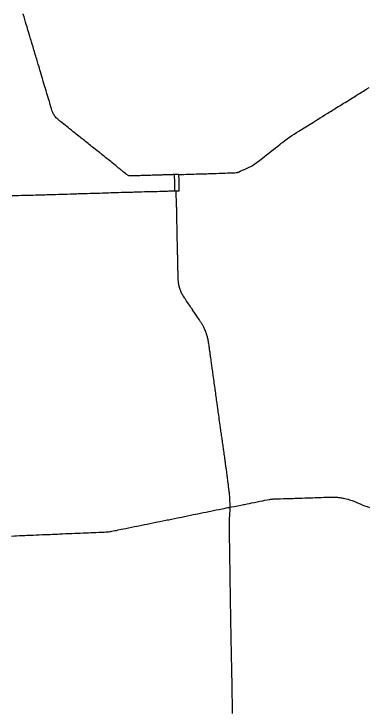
# Model space of a CAD drawing. Extents: x 103424 to 290657, y 38711 to 110967.
# Drawn here: x 250989 to 270823, y 71907 to 110967 of the extents above; entities that cross this region are included whole.
import ezdxf

# ---------------------------------------------------------------- set-up
doc = ezdxf.new("R2010")
doc.units = 0
doc.layers.add('GM_X_State_Route', color=7, linetype='Continuous')
doc.layers.add('GM_X_US_Route', color=7, linetype='Continuous')

msp = doc.modelspace()

# ---------------------------------------------------------------- linework, layer by layer
at = {"layer": 'GM_X_State_Route'}
msp.add_line((260213, 101549), (260212, 101578), dxfattribs=at)
for points in [[(252948, 106130), (252922, 106217), (252878, 106365), (252832, 106518), (252787, 106670), (252745, 106812), (252702, 106955), (252666, 107078), (252625, 107214), (252579, 107366), (252549, 107468), (252509, 107602), (252467, 107742), (252437, 107843), (252413, 107924), (252388, 108006), (252349, 108138), (252302, 108294), (252258, 108442), (252232, 108528), (252207, 108613), (252180, 108703), (252153, 108793), (252128, 108877), (252103, 108962), (252077, 109047), (252052, 109131), (252005, 109288), (251968, 109413), (251944, 109494), (251919, 109576), (251877, 109719), (251840, 109843), (251803, 109965), (251772, 110070), (251747, 110152), (251717, 110252), (251679, 110381), (251641, 110506), (251598, 110650), (251551, 110807), (251508, 110951), (251503, 110967)], [(253113, 105575), (253081, 105678), (253053, 105775), (253012, 105914), (252987, 106001), (252967, 106069), (252948, 106130)], [(253552, 104986), (253540, 104996), (253488, 105040), (253436, 105084), (253391, 105126), (253343, 105172), (253303, 105216), (253274, 105252), (253251, 105284), (253225, 105324), (253200, 105370), (253177, 105414), (253157, 105459), (253139, 105503), (253113, 105575)], [(255184, 103682), (255129, 103726), (255058, 103783), (254991, 103836), (254922, 103891), (254849, 103949), (254751, 104026), (254682, 104082), (254612, 104138), (254541, 104193), (254470, 104247), (254384, 104318), (254297, 104389), (254194, 104472), (254091, 104555), (254016, 104615), (253935, 104681), (253845, 104751), (253766, 104814), (253682, 104882), (253613, 104937), (253552, 104986)], [(257014, 102216), (256974, 102249), (256913, 102298), (256835, 102361), (256749, 102431), (256671, 102494), (256576, 102571), (256455, 102668), (256391, 102720), (256327, 102772), (256250, 102833), (256193, 102879), (256121, 102936), (256045, 102997), (255984, 103046), (255919, 103098), (255859, 103146), (255813, 103183), (255769, 103218), (255688, 103283), (255632, 103327), (255532, 103406), (255445, 103475), (255378, 103528), (255329, 103567), (255258, 103623), (255197, 103672), (255184, 103682)], [(257502, 101920), (257476, 101920), (257450, 101923), (257432, 101927), (257412, 101932), (257390, 101941), (257367, 101950), (257346, 101961), (257314, 101980), (257280, 102005), (257239, 102036), (257171, 102088), (257113, 102136), (257045, 102190), (257014, 102216)], [(259944, 101992), (259911, 101991), (259873, 101989), (259837, 101988), (259791, 101986), (259730, 101985), (259648, 101982), (259530, 101979), (259437, 101976), (259314, 101972), (259240, 101969), (259150, 101966), (259059, 101964), (258970, 101961), (258895, 101959), (258807, 101956), (258715, 101953), (258628, 101951), (258538, 101948), (258455, 101945), (258361, 101942), (258250, 101938), (258103, 101934), (258020, 101932), (257937, 101929), (257841, 101927), (257742, 101925), (257652, 101923), (257562, 101921), (257502, 101920)], [(260030, 101994), (259999, 101993), (259970, 101992), (259944, 101992)], [(260202, 101997), (260116, 101996), (260030, 101994)], [(260212, 101578), (260212, 101702), (260211, 101785), (260207, 101879), (260203, 101974), (260202, 101997)], [(260220, 101091), (260220, 101186), (260219, 101282), (260215, 101419), (260213, 101549)], [(260048, 101088), (260134, 101089), (260220, 101091)], [(260072, 100323), (260071, 100339), (260069, 100405), (260067, 100483), (260066, 100520), (260063, 100567), (260062, 100644), (260059, 100712), (260057, 100779), (260056, 100823), (260055, 100855), (260052, 100940), (260049, 101024), (260048, 101088)], [(260127, 97797), (260126, 97846), (260124, 97914), (260123, 97985), (260120, 98079), (260117, 98171), (260114, 98326), (260110, 98481), (260108, 98575), (260107, 98644), (260105, 98716), (260103, 98805), (260102, 98877), (260101, 98944), (260100, 99010), (260098, 99088), (260097, 99164), (260096, 99249), (260095, 99320), (260094, 99365), (260093, 99424), (260093, 99459), (260092, 99504), (260091, 99581), (260090, 99628), (260089, 99682), (260088, 99729), (260087, 99782), (260087, 99860), (260085, 99900), (260082, 100008), (260080, 100065), (260078, 100137), (260076, 100197), (260073, 100288), (260072, 100323)], [(260141, 97214), (260140, 97247), (260138, 97313), (260137, 97375), (260136, 97433), (260134, 97476), (260133, 97524), (260132, 97586), (260129, 97683), (260128, 97716), (260127, 97797)], [(260155, 96534), (260154, 96588), (260152, 96653), (260149, 96771), (260146, 96886), (260146, 96983), (260144, 97041), (260143, 97091), (260142, 97138), (260141, 97182), (260141, 97214)], [(261854, 92658), (261843, 92720), (261833, 92778), (261821, 92831), (261809, 92879), (261795, 92932), (261778, 92990), (261767, 93025), (261753, 93070), (261741, 93110), (261727, 93147), (261716, 93179), (261704, 93210), (261682, 93267), (261658, 93326), (261635, 93378), (261615, 93419), (261590, 93468), (261568, 93510), (261552, 93540), (261536, 93569), (261520, 93598), (261504, 93627), (261487, 93656), (261469, 93685), (261452, 93714), (261434, 93742), (261416, 93770), (261397, 93798), (261379, 93826), (261362, 93851), (261335, 93891), (261297, 93948), (261249, 94020), (261207, 94082), (261173, 94134), (261135, 94190), (261095, 94248), (261059, 94301), (261038, 94333), (261003, 94383), (260970, 94432), (260935, 94484), (260903, 94530), (260873, 94575), (260828, 94641), (260786, 94703), (260744, 94764), (260699, 94831), (260636, 94923), (260563, 95031), (260522, 95090), (260489, 95141), (260456, 95191), (260429, 95237), (260400, 95287), (260375, 95333), (260354, 95376), (260331, 95427), (260311, 95475), (260295, 95513), (260285, 95539), (260276, 95565), (260267, 95590), (260258, 95616), (260250, 95642), (260242, 95669), (260234, 95695), (260227, 95721), (260221, 95748), (260214, 95774), (260208, 95801), (260203, 95828), (260197, 95855), (260192, 95882), (260188, 95909), (260184, 95936), (260178, 95976), (260176, 95994), (260172, 96033), (260169, 96072), (260166, 96116), (260164, 96161), (260162, 96218), (260159, 96320), (260158, 96372), (260157, 96436), (260155, 96512), (260155, 96534)], [(261913, 92254), (261906, 92309), (261897, 92370), (261885, 92457), (261874, 92534), (261864, 92599), (261854, 92658)], [(261987, 91728), (261984, 91749), (261975, 91814), (261965, 91885), (261956, 91947), (261947, 92011), (261940, 92066), (261931, 92128), (261919, 92216), (261913, 92254)], [(262003, 91617), (261996, 91663), (261987, 91728)], [(263074, 83410), (263072, 83467), (263068, 83551), (263062, 83648), (263057, 83735), (263052, 83819), (263047, 83912), (263045, 83936), (263039, 84022), (263033, 84097), (263023, 84216), (263017, 84272), (263006, 84357), (263000, 84406), (262993, 84458), (262981, 84551), (262967, 84659), (262956, 84746), (262942, 84849), (262931, 84933), (262921, 85012), (262912, 85083), (262904, 85140), (262892, 85234), (262882, 85311), (262871, 85395), (262861, 85468), (262855, 85512), (262848, 85562), (262839, 85626), (262833, 85669), (262823, 85744), (262812, 85823), (262802, 85901), (262792, 85970), (262781, 86048), (262772, 86115), (262760, 86205), (262750, 86283), (262738, 86375), (262727, 86455), (262716, 86532), (262709, 86582), (262702, 86628), (262692, 86691), (262677, 86793), (262667, 86864), (262655, 86943), (262644, 87021), (262632, 87108), (262622, 87175), (262611, 87261), (262600, 87337), (262589, 87411), (262573, 87515), (262563, 87588), (262553, 87653), (262546, 87707), (262540, 87749), (262535, 87783), (262528, 87832), (262521, 87884), (262512, 87950), (262504, 88004), (262494, 88076), (262487, 88128), (262477, 88203), (262461, 88320), (262444, 88437), (262429, 88554), (262415, 88644), (262401, 88743), (262388, 88838), (262375, 88930), (262359, 89048), (262336, 89212), (262323, 89306), (262312, 89386), (262298, 89490), (262283, 89595), (262272, 89674), (262258, 89779), (262242, 89893), (262234, 89952), (262222, 90037), (262208, 90145), (262195, 90237), (262180, 90346), (262167, 90437), (262151, 90556), (262133, 90679), (262123, 90752), (262113, 90826), (262104, 90890), (262097, 90941), (262089, 90996), (262079, 91067), (262067, 91155), (262059, 91215), (262049, 91281), (262042, 91337), (262031, 91410), (262020, 91489), (262011, 91561), (262003, 91617)], [(263041, 82896), (263042, 82907), (263045, 82955), (263047, 82989), (263050, 83027), (263054, 83095), (263059, 83163), (263061, 83202), (263065, 83260), (263068, 83313), (263072, 83372), (263074, 83410)], [(263095, 77697), (263094, 77768), (263093, 77861), (263092, 77958), (263091, 78059), (263090, 78144), (263089, 78228), (263089, 78273), (263087, 78375), (263085, 78449), (263084, 78548), (263082, 78634), (263080, 78713), (263079, 78800), (263077, 78883), (263075, 78956), (263073, 79039), (263072, 79122), (263070, 79235), (263069, 79320), (263069, 79402), (263067, 79484), (263066, 79573), (263065, 79681), (263064, 79748), (263063, 79870), (263062, 79934), (263061, 80012), (263060, 80057), (263059, 80106), (263058, 80164), (263057, 80212), (263056, 80289), (263054, 80380), (263053, 80458), (263052, 80527), (263051, 80610), (263049, 80682), (263048, 80767), (263047, 80850), (263046, 80922), (263044, 81001), (263043, 81066), (263042, 81119), (263042, 81172), (263041, 81235), (263040, 81298), (263039, 81357), (263038, 81435), (263037, 81495), (263036, 81567), (263034, 81663), (263033, 81761), (263032, 81825), (263031, 81897), (263030, 81977), (263028, 82065), (263027, 82131), (263026, 82222), (263025, 82303), (263024, 82358), (263025, 82409), (263028, 82519), (263029, 82608), (263031, 82701), (263034, 82773), (263038, 82853), (263041, 82896)], [(263200, 71877), (263198, 71955), (263197, 72059), (263195, 72145), (263195, 72224), (263194, 72302), (263193, 72457), (263191, 72515), (263189, 72609), (263188, 72674), (263186, 72752), (263186, 72793), (263185, 72847), (263184, 72938), (263182, 73029), (263181, 73119), (263179, 73221), (263178, 73299), (263177, 73379), (263176, 73422), (263175, 73483), (263174, 73548), (263173, 73617), (263173, 73665), (263171, 73761), (263169, 73826), (263168, 73912), (263167, 73952), (263165, 74031), (263164, 74090), (263163, 74176), (263161, 74231), (263160, 74282), (263159, 74355), (263158, 74417), (263156, 74491), (263155, 74553), (263153, 74635), (263152, 74695), (263150, 74796), (263148, 74909), (263146, 74998), (263144, 75094), (263142, 75186), (263139, 75291), (263137, 75386), (263135, 75496), (263133, 75598), (263131, 75681), (263129, 75763), (263128, 75833), (263127, 75928), (263126, 76003), (263124, 76081), (263122, 76181), (263120, 76287), (263118, 76381), (263117, 76470), (263115, 76579), (263112, 76689), (263111, 76806), (263108, 76937), (263106, 77048), (263104, 77131), (263102, 77229), (263100, 77312), (263099, 77374), (263098, 77438), (263097, 77540), (263096, 77616), (263095, 77692), (263095, 77697)]]:
    msp.add_lwpolyline(points, dxfattribs=at)
at = {"layer": 'GM_X_US_Route'}
for p, q in [((260213, 101549), (260212, 101578)), ((259959, 101084), (260048, 101088))]:
    msp.add_line(p, q, dxfattribs=at)
for points in [[(263472, 102110), (263503, 102121), (263538, 102136), (263630, 102177), (263764, 102237), (263898, 102297), (264007, 102347), (264083, 102383), (264172, 102424), (264214, 102444), (264267, 102470), (264297, 102486), (264321, 102500), (264371, 102534), (264447, 102588), (264576, 102687), (264707, 102788), (264789, 102852), (264872, 102916), (264983, 103005), (265095, 103093), (265225, 103195), (265355, 103296), (265481, 103395), (265608, 103493), (265722, 103584), (265852, 103686), (265921, 103741), (265990, 103795), (266118, 103895), (266246, 103995), (266353, 104073), (266429, 104126), (266507, 104176), (266639, 104257), (266775, 104341), (266911, 104425), (267052, 104512), (267192, 104599), (267290, 104660), (267387, 104721), (267528, 104807), (267627, 104868), (267727, 104930), (267837, 104999), (267948, 105068), (268088, 105155), (268228, 105243), (268360, 105325), (268492, 105408), (268632, 105496), (268707, 105543), (268781, 105590), (268860, 105638), (268937, 105686), (269014, 105734), (269102, 105789), (269191, 105844), (269331, 105930), (269407, 105976), (269483, 106022), (269577, 106082), (269672, 106141), (269813, 106227), (269893, 106277), (269974, 106326), (270099, 106403), (270224, 106480), (270300, 106527), (270440, 106613), (270512, 106658), (270584, 106702), (270708, 106778), (270832, 106854)], [(260030, 101994), (259999, 101993), (259970, 101992), (259944, 101992)], [(259944, 101992), (259946, 101827), (259949, 101699), (259951, 101572), (259951, 101530), (259954, 101365), (259956, 101225), (259959, 101084)], [(260202, 101997), (260116, 101996), (260030, 101994)], [(260202, 101997), (260317, 102000), (260482, 102005), (260615, 102009), (260747, 102013), (260888, 102018), (261028, 102023), (261162, 102026), (261296, 102030), (261324, 102030), (261410, 102034), (261496, 102037), (261522, 102037)], [(260212, 101578), (260212, 101702), (260211, 101785), (260207, 101879), (260203, 101974), (260202, 101997)], [(261522, 102037), (261583, 102039), (261669, 102040), (261765, 102044), (261862, 102047), (262014, 102052), (262166, 102057), (262287, 102060), (262452, 102066), (262617, 102073), (262782, 102079), (262926, 102085), (263070, 102091), (263197, 102094), (263324, 102098), (263404, 102103), (263440, 102106), (263472, 102110)], [(260220, 101091), (260220, 101186), (260219, 101282), (260215, 101419), (260213, 101549)], [(250879, 100821), (251044, 100825), (251140, 100828), (251236, 100830), (251401, 100834), (251489, 100836), (251578, 100838), (251731, 100842), (251885, 100847)], [(251885, 100847), (252042, 100852), (252199, 100857), (252364, 100862), (252506, 100865), (252648, 100869), (252737, 100871), (252825, 100874), (252947, 100878), (253068, 100881), (253192, 100885), (253315, 100889)], [(253315, 100889), (253480, 100894), (253580, 100896), (253680, 100899), (253820, 100904), (253961, 100908), (254120, 100911), (254279, 100914), (254385, 100918), (254492, 100922), (254577, 100927), (254657, 100931)], [(254657, 100931), (254662, 100931), (254751, 100934), (254840, 100936), (254956, 100939), (255073, 100941), (255238, 100946), (255403, 100952), (255568, 100957), (255672, 100960), (255777, 100963), (255942, 100969), (256107, 100975), (256272, 100980), (256397, 100984), (256523, 100989), (256611, 100991), (256699, 100994), (256827, 100997), (256992, 101002), (257076, 101005), (257161, 101007), (257326, 101012), (257421, 101014), (257517, 101016)], [(257517, 101016), (257610, 101020), (257703, 101023), (257789, 101026), (257875, 101030), (257992, 101033), (258109, 101037), (258274, 101041), (258414, 101045), (258555, 101049), (258700, 101051), (258845, 101053), (258985, 101056), (259125, 101060), (259207, 101062), (259290, 101064), (259453, 101069), (259547, 101072), (259564, 101073)], [(259564, 101073), (259642, 101076), (259804, 101081), (259883, 101083), (259959, 101084)], [(260048, 101088), (260134, 101089), (260220, 101091)], [(263816, 83558), (263863, 83566), (264025, 83599), (264140, 83622), (264256, 83645), (264418, 83678), (264575, 83710), (264733, 83741), (264887, 83770), (265010, 83794), (265134, 83819), (265237, 83837), (265283, 83846), (265311, 83850), (265334, 83853), (265361, 83857), (265386, 83860), (265407, 83862), (265430, 83863), (265474, 83867), (265591, 83872), (265734, 83876), (265877, 83880), (266042, 83885), (266207, 83890), (266315, 83893), (266424, 83897), (266589, 83903), (266687, 83907), (266785, 83911), (266941, 83915), (267096, 83918), (267234, 83923), (267371, 83927), (267525, 83933), (267678, 83938), (267795, 83942)], [(267795, 83942), (267843, 83944), (268008, 83950), (268173, 83955), (268302, 83960), (268431, 83964), (268549, 83967)], [(268549, 83967), (268596, 83968), (268699, 83970), (268803, 83972), (268889, 83969), (268975, 83967), (269057, 83960), (269124, 83955), (269202, 83945), (269255, 83938)], [(269255, 83938), (269311, 83929), (269361, 83921), (269404, 83913), (269468, 83899), (269544, 83881), (269661, 83848), (269742, 83826), (269874, 83781), (270024, 83721), (270174, 83661), (270326, 83596), (270447, 83545), (270567, 83493), (270648, 83465), (270728, 83438), (270859, 83397)], [(261260, 83042), (261401, 83071), (261563, 83104), (261723, 83136), (261883, 83169), (261969, 83187), (262131, 83220), (262293, 83253), (262455, 83286), (262616, 83319), (262731, 83342), (262845, 83365), (262932, 83382), (263018, 83399), (263074, 83410)], [(263074, 83410), (263143, 83423), (263305, 83454), (263401, 83473), (263497, 83492), (263656, 83525), (263816, 83558)], [(250857, 81798), (251013, 81804), (251132, 81809), (251297, 81818), (251447, 81826), (251597, 81833), (251702, 81837), (251807, 81841), (251937, 81847), (252068, 81853), (252233, 81860), (252395, 81867), (252557, 81873), (252722, 81880), (252808, 81883), (252895, 81887), (253017, 81891), (253139, 81896), (253304, 81904), (253417, 81909), (253531, 81914), (253696, 81922), (253861, 81929), (253960, 81933), (254059, 81937), (254224, 81945), (254380, 81952), (254536, 81959), (254691, 81965), (254845, 81971), (254977, 81976), (255068, 81980), (255159, 81984), (255276, 81989), (255393, 81994), (255558, 82001), (255723, 82008), (255823, 82013), (255924, 82017), (256019, 82021), (256114, 82025), (256161, 82028), (256219, 82033), (256278, 82040), (256337, 82047), (256394, 82056), (256455, 82066), (256521, 82079), (256634, 82101), (256709, 82115), (256817, 82138), (256979, 82171), (257105, 82197), (257231, 82222), (257393, 82255), (257554, 82288), (257716, 82321), (257844, 82347), (257972, 82373), (258133, 82405), (258279, 82435), (258425, 82465), (258587, 82498), (258749, 82531), (258910, 82564), (259026, 82587), (259141, 82611), (259303, 82644), (259464, 82676), (259548, 82693), (259631, 82710), (259792, 82743), (259954, 82776), (260116, 82809), (260238, 82834), (260361, 82859), (260523, 82892), (260685, 82925), (260846, 82958), (261008, 82991), (261124, 83014), (261239, 83038), (261260, 83042)]]:
    msp.add_lwpolyline(points, dxfattribs=at)

doc.saveas('drawing.dxf')
